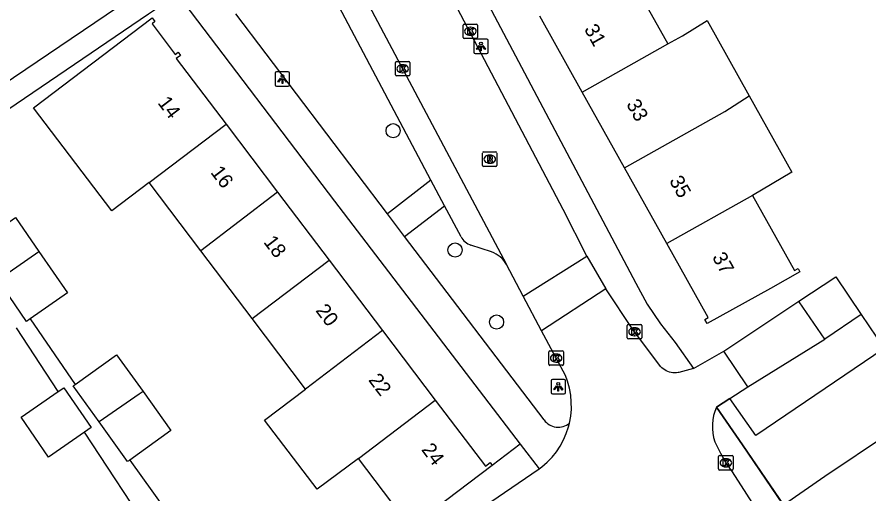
# Model space of a CAD drawing. Extents: x 157466 to 158888, y 383063 to 384677.
# Drawn here: x 158104.2 to 158163, y 383593.5 to 383626.4 of the extents above; entities that cross this region are included whole.
import ezdxf

# ---------------------------------------------------------------- set-up
doc = ezdxf.new("R2010")
doc.units = 0
for name, color, linetype in [('IMGEO_Boom', 7, 'Continuous'), ('IMGEO_Kolk', 7, 'Continuous'), ('IMGEO_Lichtpunt', 7, 'Continuous'), ('IMGEO_Muur', 7, 'Continuous'), ('IMGEO_Pand', 7, 'Continuous'), ('IMGEO_Pand_nummerreeks', 7, 'Continuous'), ('IMGEO_Parkeervlak_open', 7, 'Continuous'), ('IMGEO_Rijbaan_lokaal_open', 7, 'Continuous'), ('IMGEO_Rioolput', 7, 'Continuous'), ('IMGEO_Voetpad_open', 7, 'Continuous')]:
    doc.layers.add(name, color=color, linetype=linetype)

msp = doc.modelspace()

# ---------------------------------------------------------------- linework, layer by layer
at = {"layer": 'IMGEO_Boom'}
for centre in [(158130.136, 383618.577), (158134.413, 383610.334), (158137.284, 383605.361)]:
    msp.add_circle(centre, 0.489, dxfattribs=at)
at = {"layer": 'IMGEO_Kolk'}
for p, q in [((158134.973, 383625.021), (158134.973, 383625.873)), ((158135.048, 383625.947), (158135.9, 383625.947)), ((158135.461, 383625.727), (158135.486, 383625.727)), ((158135.974, 383625.873), (158135.974, 383625.021)), ((158135.484, 383625.167), (158135.459, 383625.167)), ((158135.9, 383624.947), (158135.048, 383624.947)), ((158130.369, 383623.358), (158131.221, 383623.358)), ((158130.294, 383622.432), (158130.294, 383623.284)), ((158130.782, 383623.138), (158130.807, 383623.138)), ((158131.295, 383623.284), (158131.295, 383622.432)), ((158131.221, 383622.358), (158130.369, 383622.358)), ((158130.805, 383622.578), (158130.78, 383622.578)), ((158146.314, 383604.264), (158146.314, 383605.116)), ((158146.389, 383605.19), (158147.241, 383605.19)), ((158147.315, 383605.116), (158147.315, 383604.264)), ((158146.802, 383604.97), (158146.827, 383604.97)), ((158147.241, 383604.19), (158146.389, 383604.19)), ((158146.825, 383604.41), (158146.8, 383604.41)), ((158140.973, 383603.368), (158141.825, 383603.368)), ((158140.898, 383602.442), (158140.898, 383603.294)), ((158141.386, 383603.148), (158141.411, 383603.148)), ((158141.899, 383603.294), (158141.899, 383602.442)), ((158141.825, 383602.368), (158140.973, 383602.368)), ((158141.409, 383602.588), (158141.384, 383602.588)), ((158152.627, 383595.207), (158152.627, 383596.059)), ((158152.702, 383596.133), (158153.554, 383596.133)), ((158153.115, 383595.913), (158153.14, 383595.913)), ((158153.628, 383596.059), (158153.628, 383595.207)), ((158153.554, 383595.133), (158152.702, 383595.133)), ((158153.138, 383595.353), (158153.113, 383595.353))]:
    msp.add_line(p, q, dxfattribs=at)
for points in [[(158134.973, 383625.021), (158134.973, 383625.873)], [(158135.048, 383625.947), (158135.9, 383625.947)], [(158135.974, 383625.873), (158135.974, 383625.021)], [(158135.294, 383625.647), (158135.417, 383625.647), (158135.417, 383625.496), (158135.547, 383625.647), (158135.711, 383625.647), (158135.565, 383625.496), (158135.718, 383625.247), (158135.566, 383625.247), (158135.481, 383625.411), (158135.417, 383625.344), (158135.417, 383625.247), (158135.294, 383625.247), (158135.294, 383625.647)], [(158135.9, 383624.947), (158135.048, 383624.947)], [(158130.369, 383623.358), (158131.221, 383623.358)], [(158130.294, 383622.432), (158130.294, 383623.284)], [(158130.615, 383623.058), (158130.738, 383623.058), (158130.738, 383622.907), (158130.868, 383623.058), (158131.032, 383623.058), (158130.886, 383622.907), (158131.039, 383622.658), (158130.887, 383622.658), (158130.802, 383622.822), (158130.738, 383622.755), (158130.738, 383622.658), (158130.615, 383622.658), (158130.615, 383623.058)], [(158131.295, 383623.284), (158131.295, 383622.432)], [(158131.221, 383622.358), (158130.369, 383622.358)], [(158146.314, 383604.264), (158146.314, 383605.116)], [(158146.389, 383605.19), (158147.241, 383605.19)], [(158147.315, 383605.116), (158147.315, 383604.264)], [(158146.635, 383604.89), (158146.758, 383604.89), (158146.758, 383604.739), (158146.888, 383604.89), (158147.052, 383604.89), (158146.906, 383604.739), (158147.059, 383604.49), (158146.907, 383604.49), (158146.822, 383604.654), (158146.758, 383604.587), (158146.758, 383604.49), (158146.635, 383604.49), (158146.635, 383604.89)], [(158147.241, 383604.19), (158146.389, 383604.19)], [(158140.973, 383603.368), (158141.825, 383603.368)], [(158140.898, 383602.442), (158140.898, 383603.294)], [(158141.219, 383603.068), (158141.342, 383603.068), (158141.342, 383602.917), (158141.472, 383603.068), (158141.636, 383603.068), (158141.49, 383602.917), (158141.643, 383602.668), (158141.491, 383602.668), (158141.406, 383602.832), (158141.342, 383602.765), (158141.342, 383602.668), (158141.219, 383602.668), (158141.219, 383603.068)], [(158141.899, 383603.294), (158141.899, 383602.442)], [(158141.825, 383602.368), (158140.973, 383602.368)], [(158152.627, 383595.207), (158152.627, 383596.059)], [(158152.702, 383596.133), (158153.554, 383596.133)], [(158152.948, 383595.833), (158153.071, 383595.833), (158153.071, 383595.682), (158153.201, 383595.833), (158153.365, 383595.833), (158153.219, 383595.682), (158153.372, 383595.433), (158153.22, 383595.433), (158153.135, 383595.597), (158153.071, 383595.53), (158153.071, 383595.433), (158152.948, 383595.433), (158152.948, 383595.833)], [(158153.628, 383596.059), (158153.628, 383595.207)], [(158153.554, 383595.133), (158152.702, 383595.133)]]:
    msp.add_lwpolyline(points, dxfattribs=at)
for centre, start, end in [((158135.05, 383625.871), 91.55205, 178.44795), ((158135.05, 383625.871), 91.55205, 178.44795), ((158135.898, 383625.871), 1.55205, 88.44795), ((158135.898, 383625.871), 1.55205, 88.44795), ((158135.05, 383625.023), 181.55205, 268.44795), ((158135.05, 383625.023), 181.55205, 268.44795), ((158135.898, 383625.023), 271.55205, 358.44795), ((158135.898, 383625.023), 271.55205, 358.44795), ((158130.371, 383623.282), 91.55205, 178.44795), ((158130.371, 383623.282), 91.55205, 178.44795), ((158131.219, 383623.282), 1.55205, 88.44795), ((158131.219, 383623.282), 1.55205, 88.44795), ((158130.371, 383622.434), 181.55205, 268.44795), ((158130.371, 383622.434), 181.55205, 268.44795), ((158131.219, 383622.434), 271.55205, 358.44795), ((158131.219, 383622.434), 271.55205, 358.44795), ((158146.391, 383605.114), 91.55205, 178.44795), ((158146.391, 383605.114), 91.55205, 178.44795), ((158147.239, 383605.114), 1.55205, 88.44795), ((158147.239, 383605.114), 1.55205, 88.44795), ((158146.391, 383604.266), 181.55205, 268.44795), ((158146.391, 383604.266), 181.55205, 268.44795), ((158147.239, 383604.266), 271.55205, 358.44795), ((158147.239, 383604.266), 271.55205, 358.44795), ((158140.975, 383603.292), 91.55205, 178.44795), ((158140.975, 383603.292), 91.55205, 178.44795), ((158141.823, 383603.292), 1.55205, 88.44795), ((158141.823, 383603.292), 1.55205, 88.44795), ((158140.975, 383602.444), 181.55205, 268.44795), ((158140.975, 383602.444), 181.55205, 268.44795), ((158141.823, 383602.444), 271.55205, 358.44795), ((158141.823, 383602.444), 271.55205, 358.44795), ((158152.704, 383596.057), 91.55205, 178.44795), ((158152.704, 383596.057), 91.55205, 178.44795), ((158153.552, 383596.057), 1.55205, 88.44795), ((158153.552, 383596.057), 1.55205, 88.44795), ((158152.704, 383595.209), 181.55205, 268.44795), ((158152.704, 383595.209), 181.55205, 268.44795), ((158153.552, 383595.209), 271.55205, 358.44795), ((158153.552, 383595.209), 271.55205, 358.44795)]:
    msp.add_arc(centre, 0.0765, start, end, dxfattribs=at)
for centre, major_axis, ratio, start_param, end_param in [((158135.46, 383625.447), (-0.387, 0.002), 0.722429, 4.712389, 7.853982), ((158135.485, 383625.447), (-0.39, 0.002), 0.717154, 1.570796, 4.712389), ((158130.781, 383622.858), (-0.387, 0.002), 0.722429, 4.712389, 7.853982), ((158130.806, 383622.858), (-0.39, 0.002), 0.717154, 1.570796, 4.712389), ((158146.801, 383604.69), (-0.387, 0.002), 0.722429, 4.712389, 7.853982), ((158146.826, 383604.69), (-0.39, 0.002), 0.717154, 1.570796, 4.712389), ((158141.385, 383602.868), (-0.387, 0.002), 0.722429, 4.712389, 7.853982), ((158141.41, 383602.868), (-0.39, 0.002), 0.717154, 1.570796, 4.712389), ((158153.114, 383595.633), (-0.387, 0.002), 0.722429, 4.712389, 7.853982), ((158153.139, 383595.633), (-0.39, 0.002), 0.717154, 1.570796, 4.712389)]:
    msp.add_ellipse(centre, major_axis=major_axis, ratio=ratio, start_param=start_param, end_param=end_param, dxfattribs=at)
at = {"layer": 'IMGEO_Lichtpunt'}
for p, q in [((158135.706, 383624.803), (158135.706, 383623.996)), ((158135.706, 383624.803), (158135.706, 383623.996)), ((158136.608, 383624.898), (158135.8, 383624.898)), ((158136.608, 383624.898), (158135.8, 383624.898)), ((158136.702, 383623.996), (158136.702, 383624.803)), ((158136.702, 383623.996), (158136.702, 383624.803)), ((158135.8, 383623.902), (158136.608, 383623.902)), ((158135.8, 383623.902), (158136.608, 383623.902)), ((158121.99, 383622.552), (158121.99, 383621.745)), ((158121.99, 383622.552), (158121.99, 383621.745)), ((158122.892, 383622.647), (158122.084, 383622.647)), ((158122.892, 383622.647), (158122.084, 383622.647)), ((158122.986, 383621.745), (158122.986, 383622.552)), ((158122.986, 383621.745), (158122.986, 383622.552)), ((158122.084, 383621.651), (158122.892, 383621.651)), ((158122.084, 383621.651), (158122.892, 383621.651)), ((158141.048, 383601.29), (158141.048, 383600.483)), ((158141.048, 383601.29), (158141.048, 383600.483)), ((158141.95, 383601.385), (158141.142, 383601.385)), ((158141.95, 383601.385), (158141.142, 383601.385)), ((158142.044, 383600.483), (158142.044, 383601.29)), ((158142.044, 383600.483), (158142.044, 383601.29)), ((158141.142, 383600.389), (158141.95, 383600.389)), ((158141.142, 383600.389), (158141.95, 383600.389))]:
    msp.add_line(p, q, dxfattribs=at)
for points in [[(158136.08, 383624.467), (158136.119, 383624.439), (158135.931, 383624.177), (158135.893, 383624.204), (158136.08, 383624.467)], [(158136.182, 383624.419), (158136.229, 383624.419), (158136.229, 383624.097), (158136.182, 383624.097), (158136.182, 383624.419)], [(158136.292, 383624.439), (158136.33, 383624.466), (158136.517, 383624.204), (158136.478, 383624.176), (158136.292, 383624.439)], [(158122.364, 383622.216), (158122.403, 383622.188), (158122.215, 383621.926), (158122.177, 383621.953), (158122.364, 383622.216)], [(158122.466, 383622.168), (158122.513, 383622.168), (158122.513, 383621.846), (158122.466, 383621.846), (158122.466, 383622.168)], [(158122.576, 383622.188), (158122.614, 383622.215), (158122.801, 383621.953), (158122.762, 383621.925), (158122.576, 383622.188)], [(158141.422, 383600.954), (158141.461, 383600.926), (158141.273, 383600.664), (158141.235, 383600.691), (158141.422, 383600.954)], [(158141.634, 383600.926), (158141.672, 383600.953), (158141.859, 383600.691), (158141.82, 383600.663), (158141.634, 383600.926)], [(158141.524, 383600.906), (158141.571, 383600.906), (158141.571, 383600.584), (158141.524, 383600.584), (158141.524, 383600.906)]]:
    msp.add_lwpolyline(points, dxfattribs=at)
for centre in [(158136.205, 383624.601), (158122.489, 383622.35), (158141.547, 383601.088)]:
    msp.add_circle(centre, 0.0994, dxfattribs=at)
for centre, start, end in [((158135.8, 383624.803), 90, 180), ((158135.8, 383624.803), 90, 180), ((158136.608, 383624.803), 0, 90), ((158136.608, 383624.803), 0, 90), ((158135.8, 383623.996), 180, 270), ((158135.8, 383623.996), 180, 270), ((158136.608, 383623.996), 270, 0), ((158136.608, 383623.996), 270, 360), ((158122.084, 383622.552), 90, 180), ((158122.084, 383622.552), 90, 180), ((158122.892, 383622.552), 0, 90), ((158122.892, 383622.552), 0, 90), ((158122.084, 383621.745), 180, 270), ((158122.084, 383621.745), 180, 270), ((158122.892, 383621.745), 270, 0), ((158122.892, 383621.745), 270, 360), ((158141.142, 383601.29), 90, 180), ((158141.142, 383601.29), 90, 180), ((158141.95, 383601.29), 0, 90), ((158141.95, 383601.29), 0, 90), ((158141.142, 383600.483), 180, 270), ((158141.142, 383600.483), 180, 270), ((158141.95, 383600.483), 270, 0), ((158141.95, 383600.483), 270, 360)]:
    msp.add_arc(centre, 0.0946, start, end, dxfattribs=at)
at = {"layer": 'IMGEO_Muur'}
for points in [[(158152.483, 383599.475), (158153.391, 383600.065)], [(158154.264, 383596.873), (158152.483, 383599.475)], [(158158.68, 383590.405), (158154.264, 383596.873)]]:
    msp.add_lwpolyline(points, dxfattribs=at)
at = {"layer": 'IMGEO_Pand'}
for points in [[(158146.195, 383629.81), (158149.122, 383624.572)], [(158113.28, 383614.989), (158110.708, 383613.034), (158105.299, 383620.168), (158113.483, 383626.372), (158113.676, 383626.117), (158113.477, 383625.966), (158115.084, 383623.847), (158115.283, 383623.998), (158115.446, 383623.783), (158115.154, 383623.561), (158118.592, 383619.027)], [(158143.203, 383621.25), (158140.276, 383626.488)], [(158149.122, 383624.572), (158150.12, 383625.132), (158151.828, 383626.188), (158154.738, 383620.98)], [(158143.203, 383621.25), (158149.122, 383624.572)], [(158146.131, 383616.011), (158143.203, 383621.25)], [(158146.131, 383616.011), (158153.057, 383619.899), (158154.738, 383620.98)], [(158154.738, 383620.98), (158157.675, 383615.723), (158154.976, 383614.097)], [(158113.28, 383614.989), (158118.592, 383619.027)], [(158118.592, 383619.027), (158122.158, 383614.323)], [(158149.057, 383610.775), (158146.131, 383616.011)], [(158116.847, 383610.285), (158113.28, 383614.989)], [(158122.158, 383614.323), (158116.847, 383610.285)], [(158122.158, 383614.323), (158125.709, 383609.641)], [(158154.976, 383614.097), (158157.865, 383608.928), (158158.11, 383609.065), (158158.244, 383608.825), (158156.207, 383607.687), (158151.842, 383605.247), (158151.678, 383605.54), (158151.91, 383605.67), (158149.057, 383610.775)], [(158154.976, 383614.097), (158149.057, 383610.775)], [(158101.464, 383610.796), (158104.041, 383612.577), (158105.66, 383610.236)], [(158102.834, 383608.264), (158105.66, 383610.236)], [(158105.66, 383610.236), (158107.644, 383607.367), (158105.051, 383605.574)], [(158120.397, 383605.602), (158116.847, 383610.285)], [(158120.397, 383605.602), (158125.709, 383609.641)], [(158125.709, 383609.641), (158129.403, 383604.769)], [(158105.051, 383605.574), (158104.809, 383605.407), (158102.834, 383608.264)], [(158158.176, 383606.794), (158160.714, 383608.475), (158162.473, 383605.885)], [(158152.977, 383603.351), (158158.176, 383606.794)], [(158159.955, 383604.175), (158158.196, 383606.765), (158158.176, 383606.794)], [(158162.473, 383605.885), (158164.069, 383603.534), (158155.204, 383597.511), (158153.391, 383600.065)], [(158162.473, 383605.885), (158159.955, 383604.175)], [(158124.091, 383600.73), (158120.397, 383605.602)], [(158129.403, 383604.769), (158124.091, 383600.73)], [(158129.403, 383604.769), (158133.05, 383599.959)], [(158154.641, 383600.877), (158159.955, 383604.175)], [(158154.641, 383600.877), (158152.977, 383603.351)], [(158108.178, 383601.052), (158111.03, 383603.101), (158112.856, 383600.557)], [(158109.817, 383598.459), (158108.031, 383600.947), (158108.178, 383601.052)], [(158108.813, 383597.762), (158106.327, 383596.034), (158104.428, 383598.79), (158106.985, 383600.551)], [(158106.985, 383600.551), (158107.376, 383600.82), (158109.266, 383598.077), (158108.813, 383597.762)], [(158112.856, 383600.557), (158112.587, 383600.378), (158109.817, 383598.459)], [(158112.856, 383600.557), (158114.785, 383597.869), (158111.934, 383595.822)], [(158127.738, 383595.92), (158124.885, 383593.811), (158121.26, 383598.577), (158124.091, 383600.73)], [(158153.391, 383600.065), (158154.641, 383600.877)], [(158127.738, 383595.92), (158133.05, 383599.959)], [(158133.05, 383599.959), (158136.507, 383595.4), (158136.839, 383595.652), (158136.987, 383595.457)], [(158111.934, 383595.822), (158111.786, 383595.716), (158109.817, 383598.459)], [(158157.098, 383592.722), (158159.953, 383594.707), (158164.353, 383597.65)], [(158131.048, 383590.954), (158130.898, 383591.152), (158131.187, 383591.372), (158127.738, 383595.92)], [(158136.987, 383595.457), (158133.003, 383592.437), (158131.048, 383590.954)]]:
    msp.add_lwpolyline(points, dxfattribs=at)
at = {"layer": 'IMGEO_Parkeervlak_open'}
for points in [[(158132.747, 383615.167), (158126.607, 383626.742), (158125.867, 383628.12)], [(158134.826, 383611.249), (158133.689, 383613.392)], [(158136.942, 383610.202), (158135.512, 383610.672)]]:
    msp.add_lwpolyline(points, dxfattribs=at)
for centre, radius, start, end in [((158135.885, 383611.811), 1.199, 207.97754, 251.88755), ((158136.283, 383608.377), 1.94, 29.58018, 70.13225)]:
    msp.add_arc(centre, radius, start, end, dxfattribs=at)
at = {"layer": 'IMGEO_Rijbaan_lokaal_open'}
for points in [[(158143.516, 383609.911), (158141.888, 383613.123), (158132.215, 383631.546), (158130.514, 383634.486)], [(158126.16, 383631.546), (158128.266, 383627.628), (158137.97, 383609.335)], [(158139.131, 383607.146), (158143.516, 383609.911)], [(158143.516, 383609.911), (158144.834, 383607.654)], [(158139.131, 383607.146), (158137.97, 383609.335)], [(158144.834, 383607.654), (158140.396, 383604.762)], [(158150.889, 383602.146), (158149.865, 383601.867), (158149.837, 383601.862), (158149.715, 383601.849), (158149.593, 383601.847), (158149.471, 383601.856), (158149.35, 383601.875), (158149.231, 383601.905), (158149.116, 383601.946), (158149.004, 383601.997), (158148.898, 383602.058), (158148.797, 383602.128), (158148.703, 383602.206), (158148.617, 383602.293), (158146.699, 383604.842), (158144.834, 383607.654)], [(158140.396, 383604.762), (158139.131, 383607.146)], [(158142.32, 383598.376), (158142.406, 383598.857), (158142.449, 383599.343), (158142.448, 383599.832), (158142.404, 383600.318), (158142.316, 383600.798), (158142.186, 383601.269), (158142.044, 383601.656), (158140.396, 383604.762)], [(158150.889, 383602.146), (158152.977, 383603.351)], [(158153.391, 383600.065), (158152.483, 383599.475)], [(158140.22, 383595.223), (158140.416, 383595.357), (158140.779, 383595.672), (158141.113, 383596.018), (158141.414, 383596.392), (158141.681, 383596.792), (158141.91, 383597.215), (158142.102, 383597.656), (158142.253, 383598.112), (158142.32, 383598.376)], [(158152.367, 383597.091), (158152.747, 383596.289), (158153.197, 383595.525), (158153.555, 383595.011), (158159.708, 383585.441), (158161.925, 383582.204)], [(158136.886, 383592.947), (158140.22, 383595.223)]]:
    msp.add_lwpolyline(points, dxfattribs=at)
msp.add_arc((158155.358, 383598.14), 3.17, 155.09555, 199.33308, dxfattribs=at)
at = {"layer": 'IMGEO_Rioolput'}
for p, q in [((158136.31, 383616.185), (158136.31, 383617.037)), ((158136.385, 383617.111), (158137.237, 383617.111)), ((158136.798, 383616.891), (158136.823, 383616.891)), ((158137.311, 383617.037), (158137.311, 383616.185)), ((158136.821, 383616.331), (158136.796, 383616.331)), ((158137.237, 383616.111), (158136.385, 383616.111))]:
    msp.add_line(p, q, dxfattribs=at)
for points in [[(158136.31, 383616.185), (158136.31, 383617.037)], [(158136.385, 383617.111), (158137.237, 383617.111)], [(158137.311, 383617.037), (158137.311, 383616.185)], [(158136.899, 383616.809), (158136.647, 383616.811), (158136.647, 383616.411)], [(158136.647, 383616.411), (158136.771, 383616.411), (158136.771, 383616.573), (158136.782, 383616.573)], [(158136.825, 383616.73), (158136.771, 383616.73), (158136.771, 383616.649)], [(158136.771, 383616.649), (158136.823, 383616.649)], [(158136.829, 383616.544), (158136.9, 383616.411), (158137.04, 383616.411), (158136.975, 383616.537)], [(158137.237, 383616.111), (158136.385, 383616.111)]]:
    msp.add_lwpolyline(points, dxfattribs=at)
for centre, radius, start, end in [((158136.387, 383617.035), 0.0765, 91.55205, 178.44795), ((158136.387, 383617.035), 0.0765, 91.55205, 178.44795), ((158137.235, 383617.035), 0.0765, 1.55205, 88.44795), ((158137.235, 383617.035), 0.0765, 1.55205, 88.44795), ((158136.781, 383616.52), 0.0533, 26.02933, 88.69889), ((158136.807, 383616.838), 0.19, 274.7715, 282.96867), ((158136.831, 383616.634), 0.0964, 77.00612, 93.18647), ((158136.845, 383616.691), 0.0378, 276.66336, 79.67722), ((158136.898, 383616.699), 0.109, 350.36119, 89.41601), ((158136.896, 383616.699), 0.112, 277.58423, 350.98172), ((158136.88, 383616.484), 0.108, 29.51342, 73.79051), ((158136.387, 383616.187), 0.0765, 181.55205, 268.44795), ((158136.387, 383616.187), 0.0765, 181.55205, 268.44795), ((158137.235, 383616.187), 0.0765, 271.55205, 358.44795), ((158137.235, 383616.187), 0.0765, 271.55205, 358.44795)]:
    msp.add_arc(centre, radius, start, end, dxfattribs=at)
for centre, major_axis, ratio, start_param, end_param in [((158136.797, 383616.611), (-0.387, 0.002), 0.722429, 4.712389, 7.853982), ((158136.822, 383616.611), (-0.39, 0.002), 0.717154, 1.570796, 4.712389)]:
    msp.add_ellipse(centre, major_axis=major_axis, ratio=ratio, start_param=start_param, end_param=end_param, dxfattribs=at)
at = {"layer": 'IMGEO_Voetpad_open'}
for points in [[(158132.163, 383635.91), (158146.904, 383608.05), (158147.69, 383606.604), (158148.603, 383605.234), (158149.634, 383603.95), (158150.889, 383602.146)], [(158114.29, 383629.267), (158102.323, 383621.168)], [(158097.809, 383616.17), (158113.238, 383626.663), (158115.234, 383628.021)], [(158115.234, 383628.021), (158126.09, 383613.709), (158138.92, 383596.923)], [(158129.746, 383612.838), (158119.272, 383626.654)], [(158132.747, 383615.167), (158129.746, 383612.838)], [(158133.689, 383613.392), (158132.747, 383615.167)], [(158130.933, 383611.275), (158133.689, 383613.392)], [(158130.933, 383611.275), (158129.746, 383612.838)], [(158140.569, 383598.594), (158130.933, 383611.275)], [(158105.051, 383605.574), (158108.178, 383601.052)], [(158106.985, 383600.551), (158104.102, 383604.948)], [(158152.483, 383599.475), (158154.264, 383596.873), (158157.098, 383592.722)], [(158113.618, 383590.433), (158108.813, 383597.762)], [(158138.92, 383596.923), (158136.987, 383595.457)], [(158138.92, 383596.923), (158140.22, 383595.223)], [(158111.934, 383595.822), (158115.217, 383591.25)]]:
    msp.add_lwpolyline(points, dxfattribs=at)
msp.add_arc((158141.544, 383599.287), 1.196, 215.38365, 310.42271, dxfattribs=at)

# ---------------------------------------------------------------- texts
at = {"layer": 'IMGEO_Pand_nummerreeks'}
for s, rotation, p in [('31', 299.30832, (158143.305, 383625.601)), ('14', 307.25034, (158113.825, 383620.497)), ('33', 299.30832, (158146.217, 383620.415)), ('16', 307.25034, (158117.481, 383615.69)), ('35', 299.30832, (158149.184, 383615.13)), ('18', 307.25034, (158121.138, 383610.88)), ('37', 299.30832, (158152.151, 383609.844)), ('20', 307.25034, (158124.739, 383606.146)), ('22', 307.25034, (158128.39, 383601.343)), ('24', 307.25034, (158132.048, 383596.533))]:
    msp.add_text(s, height=1, rotation=rotation, dxfattribs=at).set_placement(p)

doc.saveas('drawing.dxf')
